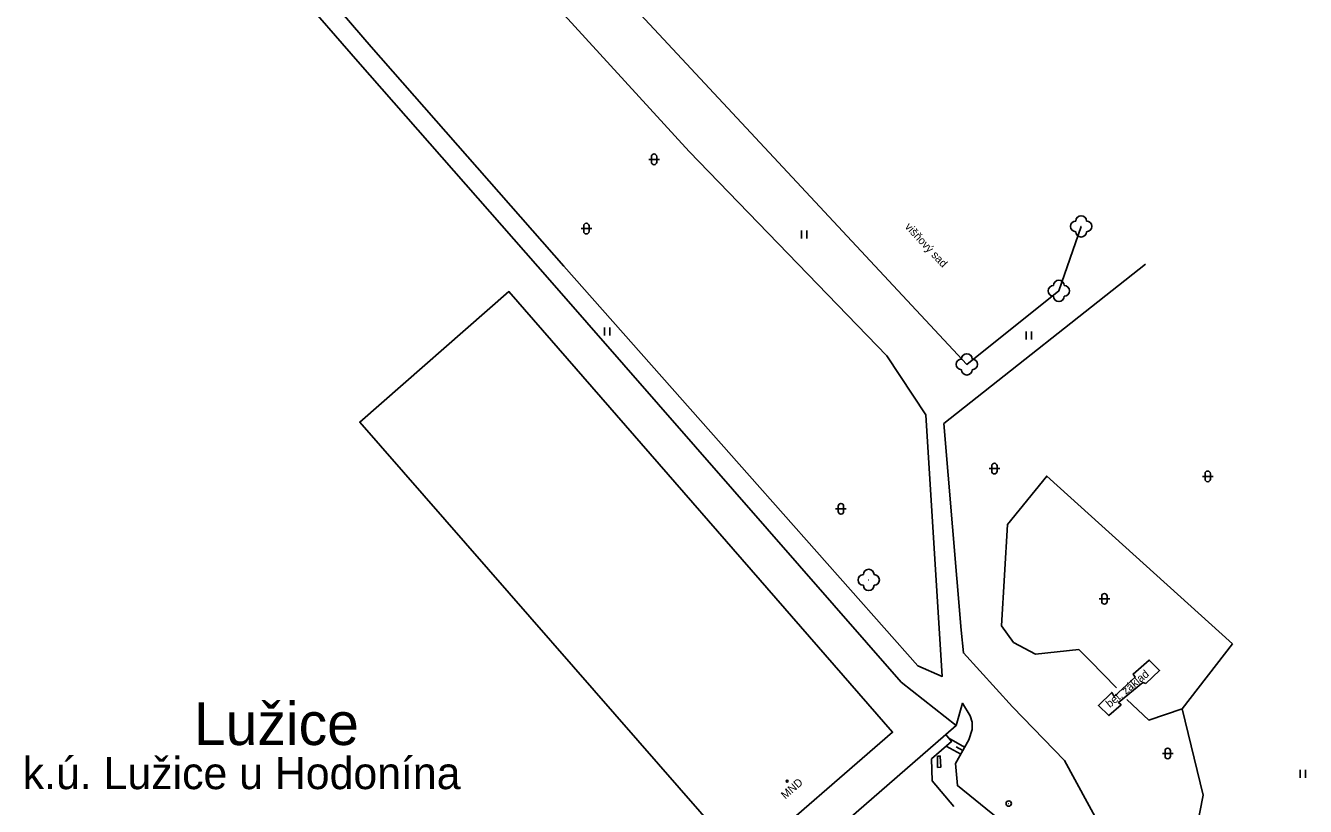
# Model space of a CAD drawing. Extents: x -577457 to -568404, y -1208466 to -1201387.
# Drawn here: x -569330.7 to -569210.8, y -1204581.6 to -1204508.4 of the extents above; entities that cross this region are included whole.
import ezdxf

# ---------------------------------------------------------------- set-up
doc = ezdxf.new("R2010")
doc.units = 0
for name, color, linetype in [('BUDOVY_MĚŘ', 7, 'Continuous'), ('NÁZEV_K_Ú', 7, 'Continuous'), ('NÁZVY_SÍDEL_JEDNOTKY', 7, 'Continuous'), ('OBVOD_PILÍŘE', 7, 'Continuous'), ('POMOC_POPIS', 7, 'Continuous'), ('ROZHRANÍ_PLOCH', 7, 'Continuous'), ('VÝŠKOPIS', 7, 'Continuous'), ('ZELEŇ', 7, 'Continuous'), ('ZN_BP', 7, 'Continuous'), ('ZN_BUDOV', 7, 'Continuous'), ('ZN_DOPLŇKOVÉ', 7, 'Continuous'), ('ZN_KULTUR', 7, 'Continuous')]:
    doc.layers.add(name, color=color, linetype=linetype)

msp = doc.modelspace()

# ---------------------------------------------------------------- linework, layer by layer
at = {"layer": 'BUDOVY_MĚŘ'}
msp.add_lwpolyline([(-569263.43, -1204586.72), (-569249.45, -1204574.62), (-569285.41, -1204533.36), (-569299.39, -1204545.57), (-569263.43, -1204586.72)], dxfattribs=at)
at = {"layer": 'OBVOD_PILÍŘE'}
msp.add_lwpolyline([(-569245.24, -1204576.86), (-569244.97, -1204576.85), (-569244.93, -1204577.9), (-569245.23, -1204577.92), (-569245.24, -1204577.39), (-569245.24, -1204576.86)], dxfattribs=at)
at = {"layer": 'ROZHRANÍ_PLOCH'}
msp.add_lwpolyline([(-569244.45, -1204574.83), (-569243.93, -1204575.5), (-569245.81, -1204577.12), (-569245.74, -1204579.18), (-569243.71, -1204581.58)], dxfattribs=at)
at = {"layer": 'VÝŠKOPIS'}
for points in [[(-569243.48, -1204573.99), (-569242.89, -1204571.91), (-569242.17, -1204573.08), (-569241.97, -1204573.67), (-569241.98, -1204574.38), (-569242.31, -1204575.33), (-569243.54, -1204577.54), (-569243.36, -1204579.62), (-569239.54, -1204582.7), (-569232.52, -1204591.46), (-569231.98, -1204592.62), (-569231.77, -1204593.6), (-569231.92, -1204594.35), (-569232.18, -1204594.88), (-569236.61, -1204597.9), (-569237.68, -1204597.44)], [(-569243.06, -1204576.67), (-569244.41, -1204575.92)], [(-569242.69, -1204576.02), (-569244.17, -1204575.19)], [(-569242.87, -1204576.34), (-569243.49, -1204576)]]:
    msp.add_lwpolyline(points, dxfattribs=at)
at = {"layer": 'ZELEŇ'}
for points in [[(-569307.14, -1204470.88), (-569242.49, -1204540.17), (-569233.86, -1204533.29), (-569231.77, -1204527.25)], [(-569320.41, -1204484.79), (-569298.33, -1204510.42), (-569280.26, -1204530.99), (-569262.86, -1204550.6), (-569247.08, -1204568.41), (-569244.79, -1204569.39), (-569246.33, -1204544.9), (-569249.99, -1204539.37), (-569268.5, -1204520.25), (-569286.61, -1204500.46), (-569309.7, -1204475.87)], [(-569225.74, -1204530.78), (-569244.63, -1204545.72), (-569243.02, -1204565.07), (-569242.8, -1204567.19), (-569238.19, -1204572.25), (-569233.33, -1204577.26), (-569227.74, -1204587.55), (-569227, -1204588.66), (-569226.02, -1204588.22), (-569221.34, -1204585.6), (-569220.33, -1204580.53), (-569222.31, -1204572.42)], [(-569222.31, -1204572.42), (-569217.57, -1204566.34)]]:
    msp.add_lwpolyline(points, dxfattribs=at)
for centre in [(-569231.77, -1204527.25), (-569233.86, -1204533.29), (-569242.49, -1204540.17), (-569251.68, -1204560.36)]:
    msp.add_circle(centre, 0.0005, dxfattribs=at)
for centre, start, end in [((-569232.27, -1204527.25), 90, 270), ((-569231.77, -1204526.75), 0, 180), ((-569231.27, -1204527.25), 270, 90), ((-569231.77, -1204527.75), 180, 360), ((-569234.36, -1204533.29), 90, 270), ((-569233.86, -1204532.79), 0, 180), ((-569233.36, -1204533.29), 270, 90), ((-569233.86, -1204533.79), 180, 360), ((-569242.99, -1204540.17), 90, 270), ((-569242.49, -1204539.67), 0, 180), ((-569241.99, -1204540.17), 270, 90), ((-569242.49, -1204540.67), 180, 360), ((-569251.68, -1204559.86), 0, 180), ((-569252.18, -1204560.36), 90, 270), ((-569251.18, -1204560.36), 270, 90), ((-569251.68, -1204560.86), 180, 360)]:
    msp.add_arc(centre, 0.5, start, end, dxfattribs=at)
at = {"layer": 'ZN_BP'}
for radius in [0.25, 0.0005]:
    msp.add_circle((-569238.56, -1204581.3), radius, dxfattribs=at)
at = {"layer": 'ZN_BUDOV'}
msp.add_circle((-569259.33, -1204579.2), 0.0875, dxfattribs=at)
at = {"layer": 'ZN_DOPLŇKOVÉ'}
for points in [[(-569243.48, -1204573.99), (-569248.63, -1204569.92), (-569264.45, -1204551.87), (-569281.56, -1204532.29), (-569299.56, -1204511.8), (-569322.19, -1204485.82)], [(-569217.57, -1204566.34), (-569234.99, -1204550.63), (-569238.67, -1204555.17), (-569239.23, -1204564.66), (-569238.11, -1204566.23), (-569236.06, -1204567.31), (-569231.99, -1204566.87)], [(-569231.99, -1204566.87), (-569230.94, -1204567.93)], [(-569230.94, -1204567.93), (-569228.46, -1204570.47)], [(-569225.71, -1204570.07), (-569225.98, -1204569.95), (-569228.28, -1204571.83), (-569228.02, -1204572.04), (-569229.16, -1204573.06), (-569230.15, -1204572.13), (-569228.9, -1204570.89), (-569228.66, -1204571.27), (-569226.72, -1204569.45), (-569226.9, -1204569.18), (-569225.38, -1204567.86), (-569224.42, -1204568.85), (-569225.71, -1204570.07)], [(-569227.5, -1204571.56), (-569225.44, -1204573.49), (-569222.31, -1204572.42)], [(-569258.85, -1204587.34), (-569244.45, -1204574.83)], [(-569244.45, -1204574.83), (-569243.48, -1204573.99)]]:
    msp.add_lwpolyline(points, dxfattribs=at)
at = {"layer": 'ZN_KULTUR'}
for p, q in [((-569272.3, -1204520.97), (-569271.3, -1204520.97)), ((-569272.05, -1204521.22), (-569272.05, -1204520.72)), ((-569271.55, -1204521.22), (-569271.55, -1204520.72)), ((-569278.65, -1204527.46), (-569277.65, -1204527.46)), ((-569278.4, -1204527.71), (-569278.4, -1204527.21)), ((-569277.9, -1204527.71), (-569277.9, -1204527.21)), ((-569257.97, -1204528.38), (-569257.97, -1204527.62)), ((-569257.47, -1204528.38), (-569257.47, -1204527.62)), ((-569276.45, -1204537.46), (-569276.45, -1204536.71)), ((-569275.95, -1204537.46), (-569275.95, -1204536.71)), ((-569236.91, -1204537.84), (-569236.91, -1204537.09)), ((-569236.41, -1204537.84), (-569236.41, -1204537.09)), ((-569240.4, -1204549.93), (-569239.4, -1204549.93)), ((-569240.15, -1204550.18), (-569240.15, -1204549.68)), ((-569239.65, -1204550.18), (-569239.65, -1204549.68)), ((-569220.41, -1204550.66), (-569219.41, -1204550.66)), ((-569220.16, -1204550.91), (-569220.16, -1204550.41)), ((-569219.66, -1204550.91), (-569219.66, -1204550.41)), ((-569254.53, -1204553.95), (-569254.53, -1204553.45)), ((-569254.03, -1204553.95), (-569254.03, -1204553.45)), ((-569254.78, -1204553.7), (-569253.78, -1204553.7)), ((-569229.84, -1204562.38), (-569229.84, -1204561.88)), ((-569229.34, -1204562.38), (-569229.34, -1204561.88)), ((-569230.09, -1204562.13), (-569229.09, -1204562.13)), ((-569224.16, -1204576.61), (-569223.16, -1204576.61)), ((-569223.91, -1204576.86), (-569223.91, -1204576.36)), ((-569223.41, -1204576.86), (-569223.41, -1204576.36)), ((-569211.25, -1204578.89), (-569211.25, -1204578.14)), ((-569210.75, -1204578.89), (-569210.75, -1204578.14))]:
    msp.add_line(p, q, dxfattribs=at)
for centre, start, end in [((-569271.8, -1204520.72), 0, 180), ((-569271.8, -1204521.22), 180, 360), ((-569278.15, -1204527.21), 0, 180), ((-569278.15, -1204527.71), 180, 360), ((-569239.9, -1204549.68), 0, 180), ((-569239.9, -1204550.18), 180, 360), ((-569219.91, -1204550.41), 0, 180), ((-569219.91, -1204550.91), 180, 360), ((-569254.28, -1204553.45), 0, 180), ((-569254.28, -1204553.95), 180, 360), ((-569229.59, -1204561.88), 0, 180), ((-569229.59, -1204562.38), 180, 360), ((-569223.66, -1204576.36), 0, 180), ((-569223.66, -1204576.86), 180, 360)]:
    msp.add_arc(centre, 0.25, start, end, dxfattribs=at)

# ---------------------------------------------------------------- texts
at = {"layer": 'NÁZEV_K_Ú'}
msp.add_text('k.ú. Lužice u Hodonína', height=3, dxfattribs=at).set_placement((-569330.98, -1204579.95))
at = {"layer": 'NÁZVY_SÍDEL_JEDNOTKY'}
msp.add_text('Lužice', height=4, dxfattribs=at).set_placement((-569314.93, -1204575.82))
at = {"layer": 'POMOC_POPIS'}
for s, rotation, p in [('bet. základ', 39.2623, (-569229.09, -1204572.36)), ('MND', 41.28, (-569259.5, -1204580.93))]:
    msp.add_text(s, height=0.75, rotation=rotation, dxfattribs=at).set_placement(p)
at = {"layer": 'ZELEŇ'}
msp.add_text('višňový sad', height=0.75, rotation=313.016, dxfattribs=at).set_placement((-569248.34, -1204527.33))

doc.saveas('drawing.dxf')
